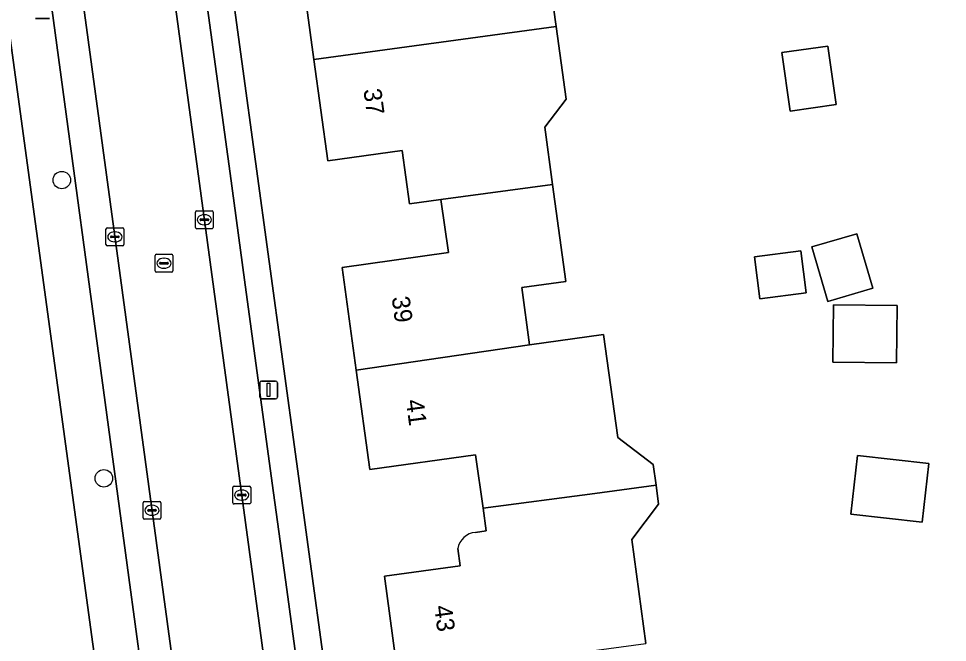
# Model space of a CAD drawing. Extents: x 163426 to 164192, y 380329 to 381641.
# Drawn here: x 163596.4 to 163648.4, y 381023.2 to 381058.2 of the extents above; entities that cross this region are included whole.
import ezdxf

# ---------------------------------------------------------------- set-up
doc = ezdxf.new("R2010")
doc.units = 0
for name, color, linetype in [('IMGEO_Boom', 7, 'Continuous'), ('IMGEO_Erf', 7, 'Continuous'), ('IMGEO_Kolk', 7, 'Continuous'), ('IMGEO_Lichtmast', 7, 'Continuous'), ('IMGEO_Pand', 7, 'Continuous'), ('IMGEO_Pand_nummerreeks', 7, 'Continuous'), ('IMGEO_Parkeervlak_open', 7, 'Continuous'), ('IMGEO_Rijbaan_lokaal_open', 7, 'Continuous'), ('IMGEO_Rioolput', 7, 'Continuous'), ('IMGEO_Voetpad_open', 7, 'Continuous')]:
    doc.layers.add(name, color=color, linetype=linetype)

msp = doc.modelspace()

# ---------------------------------------------------------------- linework, layer by layer
at = {"layer": 'IMGEO_Boom'}
for centre in [(163598.794, 381049.171), (163601.15, 381032.449)]:
    msp.add_circle(centre, 0.489, dxfattribs=at)
at = {"layer": 'IMGEO_Erf'}
for points in [[(163603.447, 381095.786), (163603.525, 381095.083), (163616.544, 380999.748), (163619.246, 380999.933), (163622.549, 381000.159), (163633.697, 381000.898), (163646.569, 381001.751), (163692.559, 381007.908), (163662.718, 381103.781)], [(163604.031, 380997.461), (163603.685, 381000), (163591.052, 381092.633)], [(163621.975, 381029.419), (163622.569, 381029.502), (163622.393, 381030.77), (163621.978, 381033.761), (163616.049, 381032.938), (163615.289, 381038.506), (163614.502, 381044.27), (163620.452, 381045.11), (163620.033, 381048.08), (163618.281, 381047.832), (163617.858, 381050.833), (163613.689, 381050.244), (163612.915, 381055.926), (163612.142, 381061.594)], [(163626.032, 381061.128), (163626.49, 381057.778), (163627.047, 381053.702), (163625.853, 381052.13), (163626.292, 381048.92)], [(163626.292, 381048.92), (163627.034, 381043.49), (163624.559, 381043.151), (163625, 381039.925), (163629.148, 381040.512), (163629.937, 381034.74), (163631.927, 381033.229), (163632.085, 381032.071), (163632.231, 381031.005), (163630.72, 381029.016), (163631.516, 381023.194)], [(163617.643, 381021.273), (163616.879, 381026.96), (163621.108, 381027.547), (163620.975, 381028.508)]]:
    msp.add_lwpolyline(points, dxfattribs=at)
for points in [[(163639.592, 381053.039), (163639.133, 381056.326), (163641.717, 381056.687), (163642.176, 381053.4)], [(163644.225, 381043.104), (163641.702, 381042.363), (163640.805, 381045.42), (163643.328, 381046.161)], [(163640.501, 381042.848), (163637.901, 381042.511), (163637.596, 381044.863), (163640.196, 381045.2)], [(163645.556, 381038.919), (163641.982, 381038.957), (163642.017, 381042.18), (163645.59, 381042.141)], [(163643.379, 381033.734), (163647.36, 381033.282), (163646.987, 381029.995), (163643.006, 381030.447)]]:
    msp.add_lwpolyline(points, close=True, dxfattribs=at)
msp.add_arc((163622.071, 381028.31), 1.113, 94.9226, 169.7444, dxfattribs=at)
at = {"layer": 'IMGEO_Kolk'}
for p, q in [((163606.282, 381046.52), (163606.282, 381047.372)), ((163606.357, 381047.446), (163607.209, 381047.446)), ((163606.541, 381046.94), (163606.541, 381046.952)), ((163606.584, 381046.989), (163606.982, 381046.989)), ((163606.77, 381047.226), (163606.795, 381047.226)), ((163607.025, 381046.952), (163607.025, 381046.94)), ((163607.283, 381047.372), (163607.283, 381046.52)), ((163601.343, 381046.487), (163602.195, 381046.487)), ((163607.209, 381046.446), (163606.357, 381046.446)), ((163606.979, 381046.903), (163606.581, 381046.903)), ((163606.793, 381046.666), (163606.768, 381046.666)), ((163601.268, 381045.561), (163601.268, 381046.413)), ((163601.527, 381045.981), (163601.527, 381045.993)), ((163601.965, 381045.944), (163601.567, 381045.944)), ((163601.57, 381046.03), (163601.968, 381046.03)), ((163601.756, 381046.267), (163601.781, 381046.267)), ((163602.011, 381045.993), (163602.011, 381045.981)), ((163602.269, 381046.413), (163602.269, 381045.561)), ((163602.195, 381045.487), (163601.343, 381045.487)), ((163601.779, 381045.707), (163601.754, 381045.707)), ((163608.374, 381031.084), (163608.374, 381031.936)), ((163608.449, 381032.01), (163609.301, 381032.01)), ((163609.375, 381031.936), (163609.375, 381031.084)), ((163608.633, 381031.504), (163608.633, 381031.516)), ((163609.071, 381031.467), (163608.673, 381031.467)), ((163608.676, 381031.553), (163609.074, 381031.553)), ((163608.862, 381031.79), (163608.887, 381031.79)), ((163609.117, 381031.516), (163609.117, 381031.504)), ((163603.347, 381030.23), (163603.347, 381031.082)), ((163603.422, 381031.156), (163604.274, 381031.156)), ((163603.835, 381030.936), (163603.86, 381030.936)), ((163604.348, 381031.082), (163604.348, 381030.23)), ((163609.301, 381031.01), (163608.449, 381031.01)), ((163608.885, 381031.23), (163608.86, 381031.23)), ((163603.606, 381030.65), (163603.606, 381030.662)), ((163604.044, 381030.613), (163603.646, 381030.613)), ((163603.649, 381030.699), (163604.047, 381030.699)), ((163603.858, 381030.376), (163603.833, 381030.376)), ((163604.09, 381030.662), (163604.09, 381030.65)), ((163604.274, 381030.156), (163603.422, 381030.156))]:
    msp.add_line(p, q, dxfattribs=at)
for points in [[(163606.282, 381046.52), (163606.282, 381047.372)], [(163606.357, 381047.446), (163607.209, 381047.446)], [(163607.283, 381047.372), (163607.283, 381046.52)], [(163601.343, 381046.487), (163602.195, 381046.487)], [(163607.209, 381046.446), (163606.357, 381046.446)], [(163601.268, 381045.561), (163601.268, 381046.413)], [(163602.269, 381046.413), (163602.269, 381045.561)], [(163602.195, 381045.487), (163601.343, 381045.487)], [(163608.374, 381031.084), (163608.374, 381031.936)], [(163608.449, 381032.01), (163609.301, 381032.01)], [(163609.375, 381031.936), (163609.375, 381031.084)], [(163603.347, 381030.23), (163603.347, 381031.082)], [(163603.422, 381031.156), (163604.274, 381031.156)], [(163604.348, 381031.082), (163604.348, 381030.23)], [(163609.301, 381031.01), (163608.449, 381031.01)], [(163604.274, 381030.156), (163603.422, 381030.156)]]:
    msp.add_lwpolyline(points, dxfattribs=at)
for centre, radius, start, end in [((163606.359, 381047.37), 0.0765, 91.552, 178.448), ((163606.359, 381047.37), 0.0765, 91.552, 178.448), ((163606.581, 381046.949), 0.0403, 85.8775, 175.7526), ((163606.986, 381046.951), 0.0386, 1.7309, 96.639), ((163607.207, 381047.37), 0.0765, 1.552, 88.448), ((163607.207, 381047.37), 0.0765, 1.552, 88.448), ((163601.345, 381046.411), 0.0765, 91.552, 178.448), ((163601.345, 381046.411), 0.0765, 91.552, 178.448), ((163602.193, 381046.411), 0.0765, 1.552, 88.448), ((163602.193, 381046.411), 0.0765, 1.552, 88.448), ((163606.359, 381046.522), 0.0765, 181.552, 268.448), ((163606.359, 381046.522), 0.0765, 181.552, 268.448), ((163606.578, 381046.939), 0.0366, 178.938, 274.7102), ((163606.982, 381046.946), 0.043, 264.8664, 352.4533), ((163607.207, 381046.522), 0.0765, 271.552, 358.448), ((163607.207, 381046.522), 0.0765, 271.552, 358.448), ((163601.567, 381045.99), 0.0403, 85.8775, 175.7526), ((163601.564, 381045.98), 0.0366, 178.938, 274.7102), ((163601.968, 381045.987), 0.043, 264.8664, 352.4533), ((163601.972, 381045.992), 0.0386, 1.7309, 96.639), ((163601.345, 381045.563), 0.0765, 181.552, 268.448), ((163601.345, 381045.563), 0.0765, 181.552, 268.448), ((163602.193, 381045.563), 0.0765, 271.552, 358.448), ((163602.193, 381045.563), 0.0765, 271.552, 358.448), ((163608.451, 381031.934), 0.0765, 91.552, 178.448), ((163608.451, 381031.934), 0.0765, 91.552, 178.448), ((163609.299, 381031.934), 0.0765, 1.552, 88.448), ((163609.299, 381031.934), 0.0765, 1.552, 88.448), ((163608.673, 381031.513), 0.0403, 85.8775, 175.7526), ((163608.67, 381031.503), 0.0366, 178.938, 274.7102), ((163609.074, 381031.51), 0.043, 264.8664, 352.4533), ((163609.078, 381031.515), 0.0386, 1.7309, 96.639), ((163603.424, 381031.08), 0.0765, 91.552, 178.448), ((163603.424, 381031.08), 0.0765, 91.552, 178.448), ((163604.272, 381031.08), 0.0765, 1.552, 88.448), ((163604.272, 381031.08), 0.0765, 1.552, 88.448), ((163608.451, 381031.086), 0.0765, 181.552, 268.448), ((163608.451, 381031.086), 0.0765, 181.552, 268.448), ((163609.299, 381031.086), 0.0765, 271.552, 358.448), ((163609.299, 381031.086), 0.0765, 271.552, 358.448), ((163603.646, 381030.659), 0.0403, 85.8775, 175.7526), ((163603.643, 381030.649), 0.0366, 178.938, 274.7102), ((163604.047, 381030.656), 0.043, 264.8664, 352.4533), ((163604.051, 381030.661), 0.0386, 1.7309, 96.639), ((163603.424, 381030.232), 0.0765, 181.552, 268.448), ((163603.424, 381030.232), 0.0765, 181.552, 268.448), ((163604.272, 381030.232), 0.0765, 271.552, 358.448), ((163604.272, 381030.232), 0.0765, 271.552, 358.448)]:
    msp.add_arc(centre, radius, start, end, dxfattribs=at)
for centre, major_axis, ratio, start_param, end_param in [((163606.769, 381046.946), (-0.387, 0.002), 0.722429, 4.712389, 7.853982), ((163606.794, 381046.946), (-0.39, 0.002), 0.717154, 1.570796, 4.712389), ((163601.755, 381045.987), (-0.387, 0.002), 0.722429, 4.712389, 7.853982), ((163601.78, 381045.987), (-0.39, 0.002), 0.717154, 1.570796, 4.712389), ((163608.861, 381031.51), (-0.387, 0.002), 0.722429, 4.712389, 7.853982), ((163608.886, 381031.51), (-0.39, 0.002), 0.717154, 1.570796, 4.712389), ((163603.834, 381030.656), (-0.387, 0.002), 0.722429, 4.712389, 7.853982), ((163603.859, 381030.656), (-0.39, 0.002), 0.717154, 1.570796, 4.712389)]:
    msp.add_ellipse(centre, major_axis=major_axis, ratio=ratio, start_param=start_param, end_param=end_param, dxfattribs=at)
at = {"layer": 'IMGEO_Lichtmast'}
for p, q in [((163598.111, 381058.225), (163597.321, 381058.225)), ((163597.321, 381058.225), (163598.111, 381058.225)), ((163609.883, 381037.004), (163609.883, 381037.804)), ((163609.883, 381037.804), (163609.883, 381037.004)), ((163609.983, 381037.904), (163610.773, 381037.904)), ((163610.773, 381037.904), (163609.983, 381037.904)), ((163610.873, 381037.804), (163610.873, 381037.004)), ((163610.873, 381037.004), (163610.873, 381037.804)), ((163610.773, 381036.904), (163609.983, 381036.904)), ((163609.983, 381036.904), (163610.773, 381036.904))]:
    msp.add_line(p, q, dxfattribs=at)
msp.add_lwpolyline([(163610.303, 381037.779), (163610.453, 381037.779), (163610.453, 381037.029), (163610.303, 381037.029), (163610.303, 381037.779)], dxfattribs=at)
for centre, start, end in [((163609.983, 381037.804), 90, 180), ((163609.983, 381037.804), 90, 180), ((163610.773, 381037.804), 0, 90), ((163610.773, 381037.804), 360, 90), ((163609.983, 381037.004), 180, 270), ((163609.983, 381037.004), 180, 270), ((163610.773, 381037.004), 270, 0), ((163610.773, 381037.004), 270, 0)]:
    msp.add_arc(centre, 0.1, start, end, dxfattribs=at)
at = {"layer": 'IMGEO_Pand'}
for points in [[(163627.689, 381062.421), (163627.104, 381066.702), (163627.037, 381066.693), (163623.921, 381066.267), (163617.675, 381065.397), (163618.084, 381062.407), (163613.579, 381061.791), (163612.766, 381061.679), (163612.142, 381061.594), (163612.915, 381055.926), (163626.49, 381057.778), (163626.032, 381061.128)], [(163626.49, 381057.778), (163612.915, 381055.926), (163613.689, 381050.244), (163617.858, 381050.833), (163618.281, 381047.832), (163620.033, 381048.08), (163626.292, 381048.92), (163625.853, 381052.13), (163627.047, 381053.702)], [(163639.592, 381053.039), (163642.176, 381053.4), (163641.717, 381056.687), (163639.133, 381056.326)], [(163626.292, 381048.92), (163620.033, 381048.08), (163620.452, 381045.11), (163614.502, 381044.27), (163615.289, 381038.506), (163625, 381039.925), (163624.559, 381043.151), (163627.034, 381043.49)], [(163640.805, 381045.42), (163641.702, 381042.363), (163644.225, 381043.104), (163643.328, 381046.161)], [(163637.596, 381044.863), (163637.901, 381042.511), (163640.501, 381042.848), (163640.196, 381045.2)], [(163641.982, 381038.957), (163645.556, 381038.919), (163645.59, 381042.141), (163642.017, 381042.18)], [(163615.289, 381038.506), (163616.049, 381032.938), (163621.978, 381033.761), (163622.393, 381030.77), (163628.658, 381031.6), (163632.085, 381032.071), (163631.927, 381033.229), (163629.937, 381034.74), (163629.148, 381040.512), (163625, 381039.925)], [(163643.379, 381033.734), (163643.006, 381030.447), (163646.987, 381029.995), (163647.36, 381033.282)]]:
    msp.add_lwpolyline(points, close=True, dxfattribs=at)
msp.add_lwpolyline([(163620.975, 381028.508), (163621.108, 381027.547), (163616.879, 381026.96), (163617.643, 381021.273), (163627.365, 381022.619), (163631.516, 381023.194), (163630.72, 381029.016), (163632.231, 381031.005), (163632.085, 381032.071), (163628.658, 381031.6), (163622.393, 381030.77), (163622.569, 381029.502), (163621.975, 381029.419)], dxfattribs=at)
msp.add_arc((163622.071, 381028.31), 1.113, 94.9226, 169.7444, dxfattribs=at)
at = {"layer": 'IMGEO_Parkeervlak_open'}
for points in [[(163600.456, 381093.608), (163612.89, 381001.887)], [(163607.888, 381000.887), (163595.38, 381093.094)], [(163614.308, 381004.828), (163613.764, 381008.821), (163612.952, 381014.784), (163611.396, 381026.213), (163610.583, 381032.181), (163609.03, 381043.582), (163608.218, 381049.545), (163606.694, 381060.738), (163605.881, 381066.706), (163604.315, 381078.206), (163603.505, 381084.153), (163602.556, 381091.119)], [(163593.989, 381090.174), (163596.472, 381071.828), (163597.185, 381066.558), (163602.552, 381026.894), (163603.261, 381021.656), (163605.735, 381003.371)]]:
    msp.add_lwpolyline(points, dxfattribs=at)
at = {"layer": 'IMGEO_Rijbaan_lokaal_open'}
msp.add_lwpolyline([(163608.008, 381000), (163613.059, 381000.578), (163613.016, 381000.89), (163612.89, 381001.887), (163600.456, 381093.608), (163595.38, 381093.094), (163607.888, 381000.887)], close=True, dxfattribs=at)
at = {"layer": 'IMGEO_Rioolput'}
for p, q in [((163604.017, 381044.082), (163604.017, 381044.934)), ((163604.092, 381045.008), (163604.944, 381045.008)), ((163605.018, 381044.934), (163605.018, 381044.082)), ((163604.276, 381044.502), (163604.276, 381044.514)), ((163604.714, 381044.465), (163604.316, 381044.465)), ((163604.319, 381044.551), (163604.717, 381044.551)), ((163604.505, 381044.788), (163604.53, 381044.788)), ((163604.76, 381044.514), (163604.76, 381044.502)), ((163604.944, 381044.008), (163604.092, 381044.008)), ((163604.528, 381044.228), (163604.503, 381044.228))]:
    msp.add_line(p, q, dxfattribs=at)
for points in [[(163604.017, 381044.082), (163604.017, 381044.934)], [(163604.092, 381045.008), (163604.944, 381045.008)], [(163605.018, 381044.934), (163605.018, 381044.082)], [(163604.944, 381044.008), (163604.092, 381044.008)]]:
    msp.add_lwpolyline(points, dxfattribs=at)
for centre, radius, start, end in [((163604.094, 381044.932), 0.0765, 91.552, 178.448), ((163604.094, 381044.932), 0.0765, 91.552, 178.448), ((163604.942, 381044.932), 0.0765, 1.552, 88.448), ((163604.942, 381044.932), 0.0765, 1.552, 88.448), ((163604.316, 381044.511), 0.0403, 85.8775, 175.7526), ((163604.313, 381044.501), 0.0366, 178.938, 274.7102), ((163604.717, 381044.508), 0.043, 264.8664, 352.4533), ((163604.721, 381044.513), 0.0386, 1.7309, 96.639), ((163604.094, 381044.084), 0.0765, 181.552, 268.448), ((163604.094, 381044.084), 0.0765, 181.552, 268.448), ((163604.942, 381044.084), 0.0765, 271.552, 358.448), ((163604.942, 381044.084), 0.0765, 271.552, 358.448)]:
    msp.add_arc(centre, radius, start, end, dxfattribs=at)
for centre, major_axis, ratio, start_param, end_param in [((163604.504, 381044.508), (-0.387, 0.002), 0.722429, 4.712389, 7.853982), ((163604.529, 381044.508), (-0.39, 0.002), 0.717154, 1.570796, 4.712389)]:
    msp.add_ellipse(centre, major_axis=major_axis, ratio=ratio, start_param=start_param, end_param=end_param, dxfattribs=at)
at = {"layer": 'IMGEO_Voetpad_open'}
for points in [[(163619.238, 380968.276), (163619.538, 380971.648), (163617.891, 380991.091), (163617.735, 380991.057), (163617.259, 380994.533), (163617.031, 380996.193), (163616.544, 380999.748), (163603.525, 381095.083), (163603.447, 381095.786), (163602.972, 381100.077)], [(163591.052, 381092.633), (163603.685, 381000), (163604.031, 380997.461)], [(163602.556, 381091.119), (163603.505, 381084.153), (163604.315, 381078.206), (163605.881, 381066.706), (163606.694, 381060.738), (163608.218, 381049.545), (163609.03, 381043.582), (163610.583, 381032.181), (163611.396, 381026.213), (163612.952, 381014.784), (163613.764, 381008.821), (163614.308, 381004.828)], [(163605.735, 381003.371), (163603.261, 381021.656), (163602.552, 381026.894), (163597.185, 381066.558)]]:
    msp.add_lwpolyline(points, dxfattribs=at)

# ---------------------------------------------------------------- texts
at = {"layer": 'IMGEO_Pand_nummerreeks'}
for s, rotation, p in [('37', 277.7616, (163615.688, 381054.24)), ('39', 277.7737, (163617.273, 381042.596)), ('41', 277.7737, (163618.063, 381036.818)), ('43', 277.6535, (163619.648, 381025.275))]:
    msp.add_text(s, height=1, rotation=rotation, dxfattribs=at).set_placement(p)

doc.saveas('drawing.dxf')
